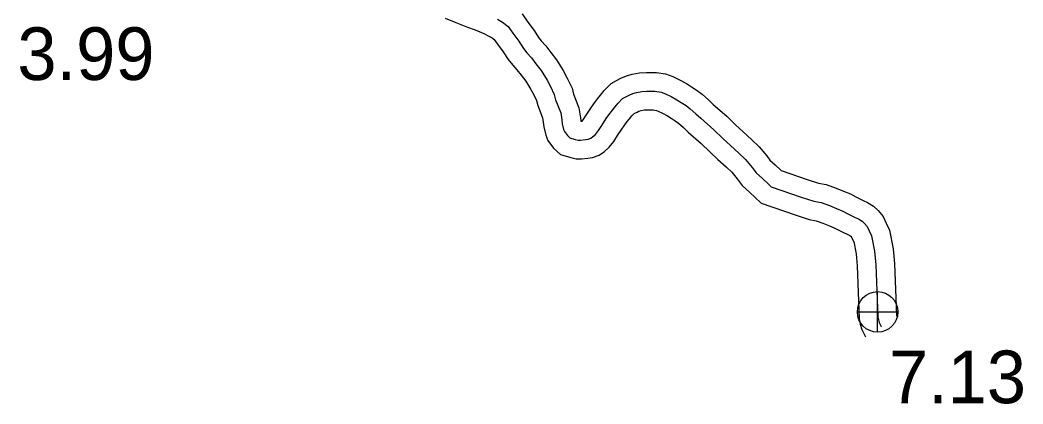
# Model space of a CAD drawing. Extents: x -83719 to 153526, y -11835 to 11446.
# Drawn here: x 14811.2 to 15079.3, y -369.7 to -267.1 of the extents above; entities that cross this region are included whole.
import ezdxf

# ---------------------------------------------------------------- set-up
doc = ezdxf.new("R2010")
doc.units = 0
for name, color, linetype in [('Level 11', 7, 'Continuous'), ('Level 25', 7, 'Continuous'), ('Level 26', 7, 'Continuous'), ('Level 58', 7, 'Continuous'), ('Level 59', 7, 'Continuous')]:
    doc.layers.add(name, color=color, linetype=linetype)

msp = doc.modelspace()

# ---------------------------------------------------------------- linework, layer by layer
at = {"layer": 'Level 11'}
for points in [[(14924.81, -266.56), (14927.72, -267.79), (14930.84, -268.96), (14932.83, -269.75), (14935.19, -270.72), (14936.56, -271.37), (14937.42, -271.82), (14937.97, -272.28), (14938.85, -273.56), (14940.38, -275.57), (14941.68, -277.65), (14942.94, -279.18), (14944.04, -280.38), (14945.12, -281.81), (14946.39, -283.46), (14947.75, -285.65), (14948.56, -287.14), (14949.26, -288.65), (14949.57, -289.93), (14950.88, -293.23), (14951.06, -294.42), (14951.18, -295.69), (14951.72, -297.85), (14952.28, -299.32), (14953.78, -301.36), (14955.67, -303.06), (14958.4, -303.89), (14959.84, -304.17), (14961.24, -304.2), (14963, -304.02), (14964.22, -303.81), (14966.01, -303.25), (14967.39, -302.27), (14968.67, -301.09), (14969.88, -299.57), (14970.88, -298), (14972.05, -296.24), (14972.67, -295.35), (14973.51, -294.25), (14974.07, -293.54), (14974.77, -292.71), (14975.34, -292.12), (14975.51, -292.03), (14976.12, -291.69), (14976.63, -291.49), (14977.25, -291.3), (14978.02, -291.14), (14978.82, -291.1), (14980.45, -291.14), (14981.36, -291.27), (14981.77, -291.42), (14982.92, -292.01), (14984.3, -292.72), (14985.22, -293.31), (14986.32, -294.05), (14987.17, -294.71), (14988.51, -295.86), (14989.78, -297.06), (14993.28, -300.11), (14995.56, -302.36), (14997.73, -304.35), (14999.9, -306.32), (15001.42, -307.79), (15002.92, -309.6), (15004.22, -311.35), (15006.28, -313.19), (15007.62, -314.47), (15009.3, -316.06)], [(14945.41, -265.45), (14946.96, -267.7), (14948.62, -269.88), (14949.82, -271.8), (14950.49, -272.63), (14951.73, -273.97), (14953.07, -275.74), (14954.62, -277.76), (14956.4, -280.63), (14957.49, -282.63), (14958.76, -285.34), (14959.13, -286.91), (14960.6, -290.61), (14960.99, -293.22), (14961.07, -294.01), (14961.1, -294.16), (14961.43, -294.12), (14961.72, -293.76), (14962.51, -292.53), (14963.77, -290.63), (14964.57, -289.48), (14965.6, -288.13), (14966.33, -287.2), (14967.37, -285.98), (14969.2, -284.1), (14970.66, -283.28), (14971.83, -282.63), (14973.3, -282.05), (14974.8, -281.58), (14976.8, -281.19), (14978.67, -281.1), (14981.31, -281.15), (14983.75, -281.52), (14985.69, -282.19), (14987.51, -283.12), (14989.31, -284.06), (14990.7, -284.94), (14992.17, -285.93), (14993.5, -286.96), (14995.23, -288.45), (14996.5, -289.66), (15000.09, -292.77), (15002.47, -295.13), (15004.47, -296.97), (15006.73, -299.02), (15008.77, -300.99), (15010.79, -303.43), (15011.63, -304.56), (15013.05, -305.83), (15014.61, -307.31)], [(15014.61, -307.31), (15021.55, -309.71), (15024.61, -310.68), (15026.66, -311.08), (15029.33, -312.05), (15031.32, -312.86), (15033.19, -313.61), (15034.6, -314.34), (15035.82, -314.96), (15036.6, -315.35), (15037.74, -315.87), (15039.34, -316.89), (15040.59, -318.01), (15041.94, -319.67), (15042.71, -321.41), (15043.59, -323.25), (15044.59, -328.25), (15044.9, -332.27), (15045.47, -345.98), (15045.49, -346.09), (15045.73, -346.57), (15045.68, -346.49)], [(15009.3, -316.06), (15018.41, -319.21), (15022.13, -320.39), (15023.97, -320.75), (15025.74, -321.39), (15027.59, -322.14), (15029.02, -322.71), (15030.03, -323.24), (15031.31, -323.89), (15032.29, -324.38), (15032.97, -324.69), (15033.26, -324.87), (15033.32, -324.92), (15033.35, -324.96), (15033.63, -325.6), (15034.03, -326.43), (15034.67, -329.61), (15034.91, -332.85), (15035.5, -346.95), (15035.74, -348.46), (15036.18, -349.81), (15036.99, -351.45), (15037.21, -351.81)]]:
    msp.add_lwpolyline(points, dxfattribs=at)
at = {"layer": 'Level 26'}
for p, q in [((15040.42, -350.56), (15040.42, -339.73)), ((15035, -345.14), (15045.83, -345.14))]:
    msp.add_line(p, q, dxfattribs=at)
msp.add_circle((15040.42, -345.14), 5.42, dxfattribs=at)
at = {"layer": 'Level 59'}
for points in [[(14938.81, -266.9), (14940.19, -267.63), (14941.69, -268.86), (14942.91, -270.63), (14944.5, -272.73), (14945.75, -274.73), (14946.71, -275.9), (14947.88, -277.18), (14949.09, -278.78), (14950.51, -280.61), (14952.07, -283.14), (14953.02, -284.88), (14954.01, -286.99), (14954.35, -288.42), (14955.74, -291.92), (14956.03, -293.82), (14956.12, -294.85), (14956.49, -296.34), (14956.71, -296.9), (14957.5, -297.98), (14958.19, -298.6), (14959.6, -299.03), (14960.37, -299.18), (14961.04, -299.19), (14962.33, -299.06), (14963.06, -298.94), (14963.76, -298.72), (14964.25, -298.37), (14964.99, -297.68), (14965.8, -296.66), (14966.7, -295.27), (14967.91, -293.43), (14968.62, -292.41), (14969.55, -291.19), (14970.2, -290.37), (14971.07, -289.34), (14972.27, -288.11), (14973.09, -287.65), (14973.98, -287.16), (14974.96, -286.77), (14976.02, -286.44), (14977.41, -286.17), (14978.75, -286.1), (14980.88, -286.14), (14982.55, -286.4), (14983.73, -286.8), (14985.22, -287.56), (14986.8, -288.39), (14987.96, -289.13), (14989.25, -289.99), (14990.34, -290.83), (14991.87, -292.16), (14993.14, -293.36), (14996.68, -296.44), (14999.01, -298.75), (15001.1, -300.66), (15003.32, -302.67), (15005.1, -304.39), (15006.85, -306.52), (15007.92, -307.96), (15009.67, -309.51), (15011.07, -310.84), (15011.96, -311.69)], [(15011.96, -311.69), (15019.98, -314.46), (15023.37, -315.53), (15025.31, -315.91), (15027.53, -316.72), (15029.45, -317.5), (15031.1, -318.16), (15032.32, -318.79), (15033.57, -319.42), (15034.44, -319.87), (15035.35, -320.28), (15036.3, -320.88), (15036.95, -321.47), (15037.64, -322.32), (15038.17, -323.5), (15038.81, -324.84), (15039.63, -328.93), (15039.9, -332.56), (15040.49, -346.47), (15040.62, -347.3), (15040.82, -347.93), (15041.36, -349.01), (15041.44, -349.15)]]:
    msp.add_lwpolyline(points, dxfattribs=at)

# ---------------------------------------------------------------- texts
at = {"layer": 'Level 25'}
msp.add_text('7.13', height=14.08, dxfattribs=at).set_placement((15043.44, -369.55))
at = {"layer": 'Level 58'}
msp.add_text('3.99', height=14.08, dxfattribs=at).set_placement((14810.52, -283.13))

doc.saveas('drawing.dxf')
